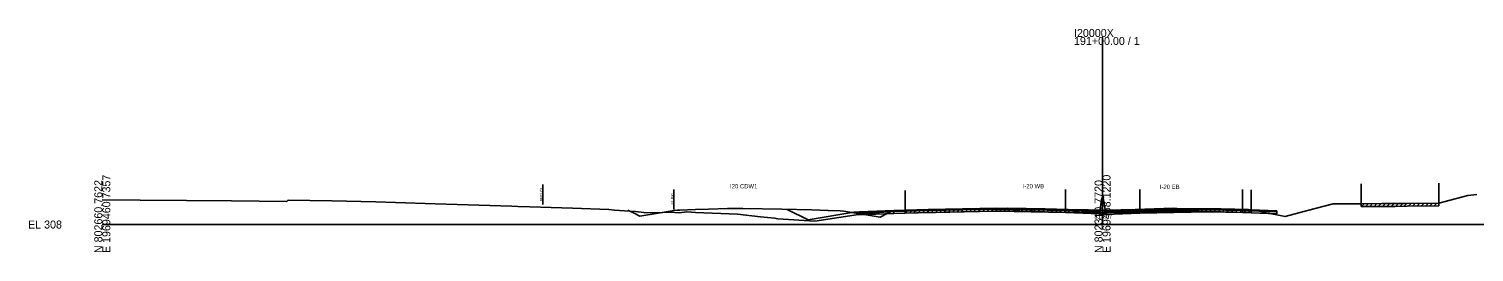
# Model space of a CAD drawing. Extents: x -4026 to 9638, y -10 to 19609.
# Drawn here: x 4974 to 5480, y 12490 to 12569 of the extents above; entities that cross this region are included whole.
import ezdxf

# ---------------------------------------------------------------- set-up
doc = ezdxf.new("R2010")
doc.units = 0
for name, color, linetype in [('Default', 7, 'Continuous'), ('RD_EX_Road', 7, 'Continuous'), ('RD_GPK_XS_Cell', 7, 'Continuous'), ('RD_PD_ALT1_TrvlWay', 7, 'Continuous'), ('RD_TX_Misc1', 7, 'Continuous'), ('RD_XS_Base', 7, 'Continuous'), ('RD_XS_ExGround', 7, 'Continuous'), ('RD_XS_ExPaveRet', 7, 'Continuous'), ('RD_XS_ExRW', 7, 'Continuous'), ('RD_XS_Greenside', 7, 'Continuous'), ('RD_XS_MedBWall', 7, 'Continuous'), ('RD_XS_NewRW', 7, 'Continuous'), ('RD_XS_Pave', 7, 'Continuous'), ('RD_XS_PaveOvlay', 7, 'Continuous'), ('RD_XS_TieSlope', 7, 'Continuous'), ('RD_XS_TX_Elev_EX', 7, 'Continuous')]:
    doc.layers.add(name, color=color, linetype=linetype)

msp = doc.modelspace()

# ---------------------------------------------------------------- linework, layer by layer
at = {"layer": 'RD_EX_Road'}
for p, q in [((5280.99, 12511.97), (5280.99, 12504.97)), ((5401.96, 12512.17), (5401.96, 12505.17)), ((5440.5, 12514.29), (5440.5, 12507.29)), ((5467.71, 12514.54), (5467.71, 12507.54))]:
    msp.add_line(p, q, dxfattribs=at)
at = {"layer": 'RD_GPK_XS_Cell'}
for p, q in [((5350, 12500), (5350, 12565.78)), ((5000, 12500), (5350, 12500)), ((5350, 12500), (5700, 12500))]:
    msp.add_line(p, q, dxfattribs=at)
at = {"layer": 'RD_PD_ALT1_TrvlWay'}
for p, q in [((5337, 12512.31), (5337, 12505.31)), ((5363, 12512.33), (5363, 12505.33)), ((5399, 12512.27), (5399, 12505.27))]:
    msp.add_line(p, q, dxfattribs=at)
at = {"layer": 'RD_XS_Base'}
for points in [[(5264.5, 12504.09), (5265, 12504.11), (5277, 12504.58)], [(5264.5, 12503.42), (5264.5, 12504.09)], [(5277, 12503.91), (5264.5, 12503.42)], [(5277, 12504.58), (5289, 12504.88)], [(5277, 12503.91), (5277, 12504.58)], [(5289, 12504.21), (5277, 12503.91)], [(5337, 12504.88), (5313, 12505.37), (5289, 12504.88)], [(5289, 12504.88), (5289, 12504.21)], [(5289, 12504.21), (5313, 12504.7), (5337, 12504.21)], [(5337, 12504.21), (5337, 12504.88)], [(5349, 12504.41), (5337, 12504.88)], [(5337, 12504.21), (5349, 12503.74)], [(5349, 12503.74), (5349, 12504.41)], [(5351, 12504.18), (5363, 12504.65)], [(5351, 12503.51), (5351, 12504.18)], [(5363, 12503.98), (5351, 12503.51)], [(5363, 12504.65), (5387, 12505.14), (5399, 12504.89)], [(5363, 12503.98), (5363, 12504.65)], [(5399, 12504.22), (5387, 12504.47), (5363, 12503.98)], [(5399, 12504.89), (5399, 12504.89), (5399, 12504.22), (5399, 12504.22)], [(5399, 12504.22), (5399, 12504.89)], [(5399, 12504.89), (5411, 12504.41)], [(5411, 12503.74), (5399, 12504.22)], [(5411, 12504.41), (5411, 12503.74)]]:
    msp.add_lwpolyline(points, dxfattribs=at)
at = {"layer": 'RD_XS_ExGround'}
msp.add_lwpolyline([(5000, 12508.71), (5013.24, 12508.56), (5029.42, 12508.38), (5045.25, 12508.29), (5064.58, 12508.08), (5065.02, 12508.57), (5080.35, 12508.32), (5095.66, 12507.98), (5102.59, 12507.76), (5116.44, 12507.28), (5143.34, 12506.43), (5145.35, 12506.32), (5149.54, 12506.15), (5164.51, 12505.7), (5177.18, 12505.23), (5179.21, 12505.08), (5182.73, 12504.81), (5186.58, 12504.56), (5189.44, 12504.26), (5193.83, 12504.12), (5198.59, 12504.36), (5201.96, 12504.14), (5204.52, 12504.43), (5207.59, 12504.27), (5222.24, 12503.6), (5230.32, 12502.74), (5235.26, 12502.19), (5236.39, 12501.96), (5249.34, 12501.13), (5264.65, 12503.51), (5266.82, 12503.87), (5269.06, 12503.94), (5280.99, 12504.97), (5290.11, 12505.2), (5290.7, 12505.21), (5291.55, 12505.23), (5316.59, 12505.75), (5329.92, 12505.45), (5341.91, 12505.2), (5345.06, 12505.15), (5348.91, 12505.06), (5350, 12505.07), (5351.22, 12505.09), (5351.67, 12505.08), (5356.36, 12505.18), (5358.16, 12505.19), (5374.75, 12505.68), (5375.12, 12505.67), (5376.14, 12505.67), (5391.48, 12505.47), (5401.02, 12505.22), (5401.96, 12505.17), (5403.29, 12505.02), (5404.16, 12504.78), (5406.81, 12504.23), (5413.88, 12502.78), (5421.68, 12504.87), (5430.65, 12507.23), (5432.25, 12507.23), (5440.5, 12507.29), (5447.75, 12507.36), (5452.35, 12507.33), (5456.65, 12507.42), (5467.71, 12507.54), (5477.8, 12510.12), (5480.97, 12510.55)], dxfattribs=at)
at = {"layer": 'RD_XS_ExPaveRet'}
for p, q in [((5440.5, 12506.29), (5441.51, 12507.3)), ((5440.5, 12506.29), (5440.5, 12507.29)), ((5440.5, 12506.29), (5447.75, 12506.36)), ((5442, 12506.31), (5443.01, 12507.32)), ((5443.5, 12506.32), (5444.51, 12507.33)), ((5445, 12506.33), (5446.01, 12507.34)), ((5446.5, 12506.35), (5447.51, 12507.36)), ((5447.75, 12506.36), (5452.35, 12506.33)), ((5448, 12506.36), (5448.99, 12507.35)), ((5449.5, 12506.35), (5450.49, 12507.34)), ((5451, 12506.34), (5451.99, 12507.33)), ((5452.35, 12506.33), (5456.65, 12506.42)), ((5452.5, 12506.34), (5453.52, 12507.36)), ((5454, 12506.37), (5455.02, 12507.39)), ((5455.5, 12506.39), (5456.52, 12507.41)), ((5456.65, 12506.42), (5467.71, 12506.54)), ((5457, 12506.42), (5458.01, 12507.43)), ((5458.5, 12506.44), (5459.51, 12507.45)), ((5460, 12506.46), (5461.01, 12507.47)), ((5461.5, 12506.47), (5462.51, 12507.48)), ((5463, 12506.49), (5464.01, 12507.5)), ((5464.5, 12506.51), (5465.51, 12507.52)), ((5466, 12506.52), (5467.01, 12507.53)), ((5467.71, 12507.54), (5467.71, 12506.54)), ((5280.99, 12503.97), (5282.01, 12505)), ((5280.99, 12503.97), (5280.99, 12504.97)), ((5280.99, 12503.97), (5290.11, 12504.2)), ((5282.49, 12504.01), (5283.51, 12505.04)), ((5283.99, 12504.05), (5285.01, 12505.07)), ((5285.49, 12504.08), (5286.51, 12505.11)), ((5286.99, 12504.12), (5288.01, 12505.15)), ((5288.49, 12504.16), (5289.51, 12505.19)), ((5289.99, 12504.2), (5291.01, 12505.22)), ((5290.11, 12504.2), (5290.7, 12504.21)), ((5290.7, 12504.21), (5291.55, 12504.23)), ((5291.49, 12504.23), (5292.51, 12505.25)), ((5291.55, 12504.23), (5316.59, 12504.75)), ((5292.99, 12504.26), (5294.01, 12505.28)), ((5294.49, 12504.29), (5295.51, 12505.32)), ((5295.99, 12504.33), (5297.01, 12505.35)), ((5297.49, 12504.36), (5298.51, 12505.38)), ((5298.99, 12504.39), (5300.01, 12505.41)), ((5300.49, 12504.42), (5301.51, 12505.44)), ((5301.99, 12504.45), (5303.01, 12505.47)), ((5303.49, 12504.48), (5304.51, 12505.5)), ((5304.99, 12504.51), (5306.01, 12505.53)), ((5306.49, 12504.54), (5307.51, 12505.56)), ((5307.99, 12504.57), (5309.01, 12505.59)), ((5309.49, 12504.6), (5310.51, 12505.62)), ((5310.99, 12504.63), (5312.01, 12505.66)), ((5312.49, 12504.67), (5313.51, 12505.69)), ((5313.99, 12504.7), (5315.01, 12505.72)), ((5315.49, 12504.73), (5316.51, 12505.75)), ((5316.59, 12504.75), (5329.92, 12504.45)), ((5316.99, 12504.74), (5317.96, 12505.72)), ((5318.49, 12504.71), (5319.46, 12505.69)), ((5319.99, 12504.67), (5320.96, 12505.65)), ((5321.49, 12504.64), (5322.46, 12505.62)), ((5322.99, 12504.61), (5323.96, 12505.59)), ((5324.49, 12504.57), (5325.46, 12505.55)), ((5325.99, 12504.54), (5326.96, 12505.52)), ((5327.49, 12504.51), (5328.46, 12505.49)), ((5328.99, 12504.47), (5329.96, 12505.45)), ((5329.92, 12504.45), (5341.91, 12504.2)), ((5330.49, 12504.44), (5331.47, 12505.42)), ((5331.99, 12504.41), (5332.97, 12505.39)), ((5333.49, 12504.38), (5334.47, 12505.36)), ((5334.99, 12504.35), (5335.97, 12505.33)), ((5336.49, 12504.32), (5337.47, 12505.3)), ((5337.99, 12504.28), (5338.97, 12505.26)), ((5339.49, 12504.25), (5340.47, 12505.23)), ((5340.99, 12504.22), (5341.97, 12505.2)), ((5341.91, 12504.2), (5345.06, 12504.15)), ((5342.49, 12504.19), (5343.47, 12505.18)), ((5343.99, 12504.17), (5344.97, 12505.15)), ((5345.06, 12504.15), (5348.91, 12504.06)), ((5345.49, 12504.14), (5346.46, 12505.11)), ((5346.99, 12504.1), (5347.96, 12505.08)), ((5348.49, 12504.07), (5349.48, 12505.06)), ((5348.91, 12504.06), (5350, 12504.07)), ((5349.99, 12504.07), (5351, 12505.08)), ((5350, 12504.07), (5351.22, 12504.09)), ((5351.22, 12504.09), (5351.67, 12504.08)), ((5351.49, 12504.08), (5352.5, 12505.1)), ((5351.67, 12504.08), (5356.36, 12504.18)), ((5352.99, 12504.11), (5354.01, 12505.13)), ((5354.49, 12504.14), (5355.51, 12505.16)), ((5355.99, 12504.17), (5357, 12505.19)), ((5356.36, 12504.18), (5358.16, 12504.19)), ((5357.49, 12504.19), (5358.5, 12505.2)), ((5358.16, 12504.19), (5374.75, 12504.68)), ((5358.99, 12504.22), (5360.02, 12505.25)), ((5360.49, 12504.26), (5361.52, 12505.29)), ((5361.99, 12504.3), (5363.02, 12505.33)), ((5363.49, 12504.35), (5364.52, 12505.38)), ((5364.99, 12504.39), (5366.02, 12505.42)), ((5366.49, 12504.43), (5367.52, 12505.46)), ((5367.99, 12504.48), (5369.02, 12505.51)), ((5369.49, 12504.52), (5370.52, 12505.55)), ((5370.99, 12504.57), (5372.02, 12505.6)), ((5372.49, 12504.61), (5373.52, 12505.64)), ((5373.99, 12504.65), (5375.01, 12505.67)), ((5374.75, 12504.68), (5375.12, 12504.67)), ((5375.12, 12504.67), (5376.14, 12504.67)), ((5375.49, 12504.67), (5376.48, 12505.66)), ((5376.14, 12504.67), (5391.48, 12504.47)), ((5376.99, 12504.66), (5377.97, 12505.65)), ((5378.49, 12504.64), (5379.47, 12505.63)), ((5379.99, 12504.62), (5380.97, 12505.61)), ((5381.49, 12504.6), (5382.47, 12505.59)), ((5382.99, 12504.58), (5383.97, 12505.57)), ((5384.49, 12504.56), (5385.47, 12505.55)), ((5385.99, 12504.54), (5386.97, 12505.53)), ((5387.49, 12504.52), (5388.47, 12505.51)), ((5388.99, 12504.5), (5389.97, 12505.49)), ((5390.49, 12504.48), (5391.47, 12505.47)), ((5391.48, 12504.47), (5401.02, 12504.22)), ((5391.99, 12504.46), (5392.96, 12505.43)), ((5393.49, 12504.42), (5394.46, 12505.39)), ((5394.99, 12504.38), (5395.96, 12505.35)), ((5396.49, 12504.34), (5397.46, 12505.31)), ((5397.99, 12504.3), (5398.96, 12505.27)), ((5399.49, 12504.26), (5400.46, 12505.23)), ((5400.99, 12504.22), (5401.95, 12505.18)), ((5401.02, 12504.22), (5401.96, 12504.17)), ((5401.96, 12505.17), (5401.96, 12504.17))]:
    msp.add_line(p, q, dxfattribs=at)
at = {"layer": 'RD_XS_ExRW'}
msp.add_line((5200, 12505.27), (5200, 12512.27), dxfattribs=at)
at = {"layer": 'RD_XS_Greenside'}
for points in [[(5263, 12504.28), (5247, 12501.61)], [(5265, 12504.44), (5263, 12504.28)]]:
    msp.add_lwpolyline(points, dxfattribs=at)
at = {"layer": 'RD_XS_MedBWall'}
for points in [[(5349, 12504.74), (5349.75, 12509.41)], [(5349.75, 12509.41), (5350.25, 12509.41), (5351, 12504.51)], [(5349, 12503.51), (5349, 12504.41), (5349, 12504.74)], [(5351, 12503.51), (5349, 12503.51)], [(5351, 12504.51), (5351, 12504.18), (5351, 12503.51)]]:
    msp.add_lwpolyline(points, dxfattribs=at)
at = {"layer": 'RD_XS_NewRW'}
msp.add_line((5154.1, 12507.01), (5154.1, 12514.01), dxfattribs=at)
at = {"layer": 'RD_XS_Pave'}
for points in [[(5183.91, 12505.01), (5186.07, 12503.93), (5188.12, 12502.9), (5194.54, 12503.96), (5200.13, 12504.89), (5201.21, 12504.98), (5202.13, 12505.05), (5207.58, 12505.26), (5212.14, 12505.44), (5218.78, 12505.57), (5224.15, 12505.67), (5237.76, 12505.39), (5248.16, 12505.17), (5253.95, 12504.94), (5258.17, 12504.77), (5259.34, 12504.67), (5260.17, 12504.6), (5267.24, 12503.42), (5272.18, 12502.59), (5274.44, 12503.72), (5276.02, 12504.51)], [(5265, 12504.27), (5277, 12504.75)], [(5277, 12504.58), (5265, 12504.11)], [(5265, 12504.11), (5265, 12504.27)], [(5277, 12504.75), (5289, 12505.05)], [(5289, 12504.88), (5277, 12504.58)], [(5277, 12504.58), (5277, 12504.75)], [(5289, 12505.05), (5313, 12505.53), (5337, 12505.05)], [(5337, 12504.88), (5313, 12505.37), (5289, 12504.88)], [(5289, 12505.05), (5289, 12504.88)], [(5337, 12505.05), (5349, 12504.58)], [(5337, 12504.88), (5337, 12505.05)], [(5349, 12504.41), (5337, 12504.88)], [(5349, 12504.58), (5349, 12504.41)], [(5363, 12504.82), (5351, 12504.35)], [(5351, 12504.18), (5363, 12504.65)], [(5351, 12504.35), (5351, 12504.18)], [(5399, 12505.06), (5387, 12505.3), (5363, 12504.82)], [(5363, 12504.65), (5387, 12505.14), (5399, 12504.89)], [(5363, 12504.82), (5363, 12504.65)], [(5399, 12505.06), (5399, 12505.06), (5399, 12504.89), (5399, 12504.89)], [(5399, 12504.89), (5399, 12505.06)], [(5399, 12505.06), (5411, 12504.58)], [(5411, 12504.41), (5399, 12504.89)], [(5411, 12504.58), (5411, 12504.41)]]:
    msp.add_lwpolyline(points, dxfattribs=at)
at = {"layer": 'RD_XS_PaveOvlay'}
for points in [[(5265, 12504.44), (5277, 12504.92)], [(5277, 12504.75), (5265, 12504.27)], [(5265, 12504.27), (5265, 12504.44)], [(5289, 12505.22), (5277, 12504.92)], [(5277, 12504.75), (5289, 12505.05)], [(5277, 12504.92), (5277, 12504.75)], [(5289, 12505.22), (5313, 12505.7), (5337, 12505.22)], [(5337, 12505.05), (5313, 12505.53), (5289, 12505.05)], [(5289, 12505.05), (5289, 12505.22)], [(5337, 12505.22), (5337, 12505.05)], [(5337, 12505.22), (5349, 12504.74)], [(5349, 12504.58), (5337, 12505.05)], [(5349, 12504.74), (5349, 12504.58)], [(5363, 12504.99), (5351, 12504.51)], [(5351, 12504.35), (5363, 12504.82)], [(5351, 12504.51), (5351, 12504.35)], [(5399, 12505.23), (5387, 12505.47), (5363, 12504.99)], [(5363, 12504.82), (5387, 12505.3), (5399, 12505.06)], [(5363, 12504.99), (5363, 12504.82)], [(5399, 12505.06), (5399, 12505.23)], [(5399, 12505.23), (5411, 12504.75)], [(5399, 12505.23), (5399, 12505.23), (5399, 12505.06), (5399, 12505.06)], [(5411, 12504.58), (5399, 12505.06)], [(5411, 12504.75), (5411, 12504.58)]]:
    msp.add_lwpolyline(points, dxfattribs=at)
at = {"layer": 'RD_XS_TieSlope'}
msp.add_lwpolyline([(5247, 12501.61), (5239.67, 12505.28)], dxfattribs=at)

# ---------------------------------------------------------------- texts
at = {"layer": 'Default'}
msp.add_text('-', height=0.0001, dxfattribs=at).set_placement((5000, 12500))
at = {"layer": 'RD_GPK_XS_Cell'}
for s, p in [('I20000X', (5340, 12565.78)), ('191+00.00 / 1', (5340, 12562.98)), ('EL 308', (4974, 12498.6))]:
    msp.add_text(s, height=2.8, dxfattribs=at).set_placement(p)
for s, p in [('E 1969460.7357', (5002.8, 12490)), ('E 1969458.1220', (5352.8, 12490)), ('N 802660.7622', (5000, 12490)), ('N 802310.7720', (5350, 12490))]:
    msp.add_text(s, height=2.8, rotation=90, dxfattribs=at).set_placement(p)
at = {"layer": 'RD_TX_Misc1'}
for s, p in [('I20 CDW1', (5219.66, 12512.68)), ('I-20 WB', (5322.06, 12512.7)), ('I-20 EB', (5370.06, 12512.47))]:
    msp.add_text(s, height=1.5, dxfattribs=at).set_placement(p)
at = {"layer": 'RD_XS_ExRW'}
msp.add_text('EX. R/W ', height=0.75, rotation=90, dxfattribs=at).set_placement((5199.75, 12506.95))
at = {"layer": 'RD_XS_NewRW'}
msp.add_text('NEW R/W ', height=0.75, rotation=90, dxfattribs=at).set_placement((5153.85, 12508.16))
at = {"layer": 'RD_XS_TX_Elev_EX'}
msp.add_text('313.07', height=1.5, dxfattribs=at).set_placement((5347.11, 12502.07))

doc.saveas('drawing.dxf')
